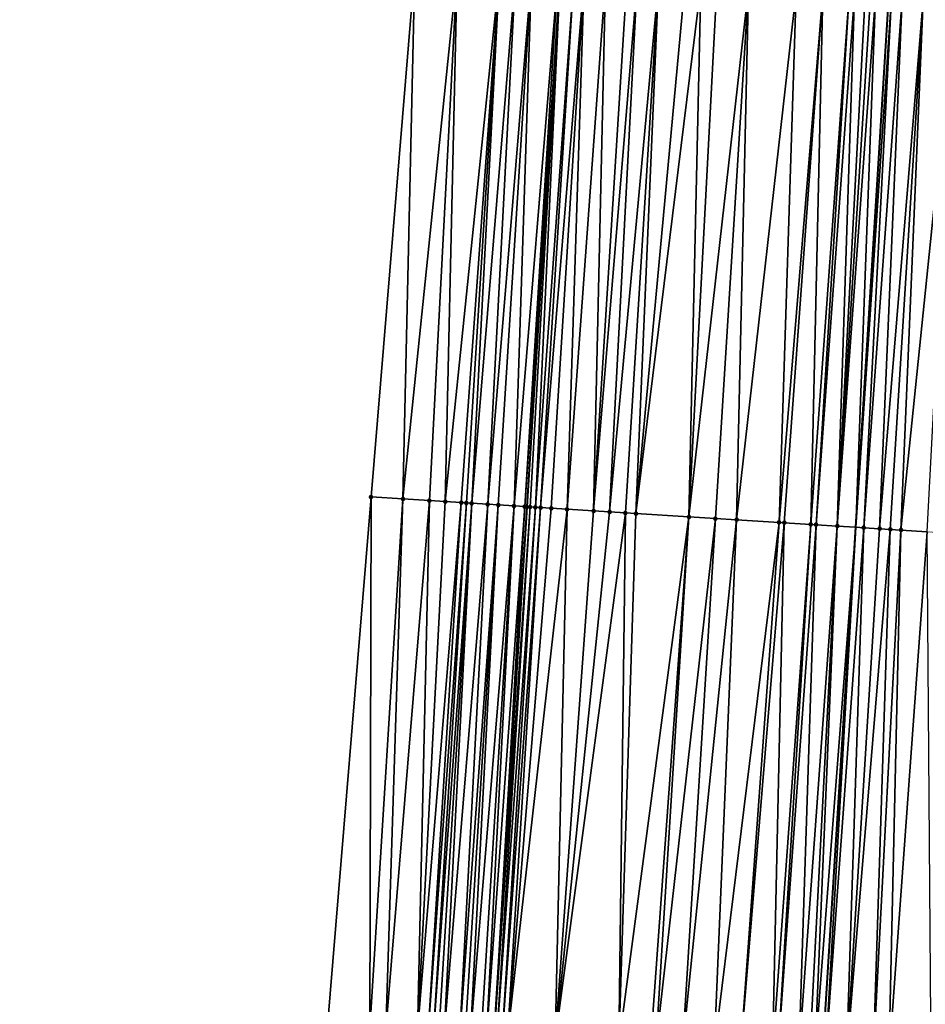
# Model space of a CAD drawing. Header units: feet. Extents: x 2004186 to 2014793, y 836912 to 864902.
# Tile 275 of 656: x 2010684 to 2010718, y 845384 to 845421. Entities that reach past the tile are written whole.
import ezdxf

# ---------------------------------------------------------------- set-up
doc = ezdxf.new("R2010")
doc.units = ezdxf.units.FT
doc.header["$LTSCALE"] = 100
doc.header["$MEASUREMENT"] = 0
for name, color, linetype, lineweight in [('EP_Travel Lane', 5, 'Continuous', 40), ('GPL_Skip Line', 2, 'Continuous', 40), ('Road Shots', 4, 'Continuous', 200), ('Road X-Section', 30, 'Continuous', 13)]:
    doc.layers.add(name, color=color, linetype=linetype, lineweight=lineweight)
doc.layers.add('I-77 SB_MM21-27-Surface-Border', color=7, linetype='Continuous')
doc.layers.add('I-77 SB_MM21-27-Surface-TIN', color=7, linetype='Continuous')

msp = doc.modelspace()

# ---------------------------------------------------------------- linework, layer by layer
at = {"layer": 'EP_Travel Lane'}
msp.add_polyline3d([(2010688.721868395, 845163.5837760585, 420.1983156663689), (2010689.938995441, 845183.5414340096, 420.4285566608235), (2010691.156067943, 845203.498197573, 420.6407721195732), (2010692.373227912, 845223.4563953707, 420.8531145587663), (2010693.590517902, 845243.4167251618, 421.0468504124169), (2010694.807854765, 845263.3778235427, 421.2321663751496), (2010696.025411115, 845283.33947389, 421.4553354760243), (2010697.255773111, 845303.2830267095, 421.6589744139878), (2010698.501887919, 845323.2432744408, 421.886820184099), (2010699.747918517, 845343.2021733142, 422.1327576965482), (2010700.994011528, 845363.1620719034, 422.3334524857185), (2010702.240117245, 845383.1221740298, 422.5148224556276), (2010703.486214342, 845403.0821380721, 422.7108676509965), (2010704.732303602, 845423.0419765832, 422.882726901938), (2010705.978141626, 845443.0012234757, 423.0616602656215), (2010707.213930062, 845462.898351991, 423.2089767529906), (2010708.433583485, 845482.8447857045, 423.331041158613), (2010709.603864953, 845502.7657125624, 423.4429845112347)], dxfattribs=at)
at = {"layer": 'GPL_Skip Line'}
msp.add_polyline3d([(2010700.874572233, 845162.8144267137, 420.4101064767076), (2010702.126642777, 845182.769965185, 420.6362082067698), (2010703.378671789, 845202.7248416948, 420.8486498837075), (2010704.630773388, 845222.6808751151, 421.0531259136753), (2010705.883025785, 845242.6393119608, 421.2546592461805), (2010707.135319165, 845262.5984019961, 421.4004640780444), (2010708.387606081, 845282.5580627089, 421.5839917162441), (2010709.636509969, 845302.509108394, 421.7978473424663), (2010710.882992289, 845322.4694673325, 421.9656822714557), (2010712.129395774, 845342.4285638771, 422.1851182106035), (2010713.375845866, 845362.388406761, 422.3873002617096), (2010714.622298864, 845382.3482961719, 422.5859300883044), (2010715.868755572, 845402.3082449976, 422.7810441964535), (2010717.115184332, 845422.267746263, 422.9829401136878), (2010718.361710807, 845442.2274427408, 423.1604743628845), (2010719.610120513, 845462.1555081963, 423.320929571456), (2010720.8504467, 845482.1082827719, 423.452665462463), (2010722.03700371, 845502.0505677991, 423.5822297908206)], dxfattribs=at)
at = {"layer": 'I-77 SB_MM21-27-Surface-Border', "color": 3, "linetype": 'ByBlock', "lineweight": -2}
msp.add_polyline3d([(2010684.364728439, 845163.8603183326, 420.0579026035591), (2010685.025423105, 845183.8534304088, 420.2544708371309), (2010687.083227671, 845203.7566149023, 420.4934217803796), (2010687.943531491, 845223.7372291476, 420.7196682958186), (2010688.20515276, 845243.7576328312, 420.9128586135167), (2010689.464856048, 845263.7161216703, 421.0998648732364), (2010690.125708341, 845283.7134168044, 421.2920582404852), (2010691.377490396, 845303.6509596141, 421.5138194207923), (2010692.224658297, 845323.6367865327, 421.7147467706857), (2010693.470940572, 845343.5959540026, 421.9366347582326), (2010694.717274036, 845363.5559412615, 422.1339652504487), (2010695.963619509, 845383.5161208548, 422.3126115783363), (2010697.609173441, 845403.4511477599, 422.5087081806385), (2010699.254701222, 845423.385755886, 422.7114667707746), (2010700.700325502, 845443.3321453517, 422.8873310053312), (2010702.715359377, 845463.1689671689, 423.0533790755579), (2010704.302425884, 845483.090605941, 423.1922684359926), (2010705.464752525, 845503.0045661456, 423.2964426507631)], dxfattribs=at)
at = {"layer": 'I-77 SB_MM21-27-Surface-TIN', "color": 128, "linetype": 'ByBlock', "lineweight": -2}
for points in [[(2010699.254701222, 845423.385755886, 422.7114667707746), (2010697.609173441, 845403.4511477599, 422.5087081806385), (2010698.80681675, 845403.3759769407, 422.547204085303)], [(2010700.851558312, 845423.2855176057, 422.7631634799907), (2010699.254701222, 845423.385755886, 422.7114667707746), (2010698.80681675, 845403.3759769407, 422.547204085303)], [(2010700.851558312, 845423.2855176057, 422.7631634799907), (2010698.80681675, 845403.3759769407, 422.547204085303), (2010699.804855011, 845403.313369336, 422.5758238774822)], [(2010700.851558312, 845423.2855176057, 422.7631634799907), (2010699.804855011, 845403.313369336, 422.5758238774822), (2010700.403678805, 845403.2758181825, 422.5916603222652)], [(2010702.448419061, 845423.1853379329, 422.8090992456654), (2010700.851558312, 845423.2855176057, 422.7631634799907), (2010700.403678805, 845403.2758181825, 422.5916603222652)], [(2010702.448419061, 845423.1853379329, 422.8090992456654), (2010700.403678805, 845403.2758181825, 422.5916603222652), (2010701.002504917, 845403.2383041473, 422.6038002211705)], [(2010702.448419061, 845423.1853379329, 422.8090992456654), (2010701.002504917, 845403.2383041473, 422.6038002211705), (2010701.202112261, 845403.2257776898, 422.6100158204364)], [(2010702.448419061, 845423.1853379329, 422.8090992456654), (2010701.202112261, 845403.2257776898, 422.6100158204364), (2010701.401718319, 845403.2132306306, 422.618283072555)], [(2010703.047238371, 845423.1477149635, 422.8317897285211), (2010702.448419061, 845423.1853379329, 422.8090992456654), (2010701.401718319, 845403.2132306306, 422.618283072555)], [(2010703.047238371, 845423.1477149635, 422.8317897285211), (2010701.401718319, 845403.2132306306, 422.618283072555), (2010702.000530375, 845403.1754914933, 422.6528405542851)], [(2010703.646056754, 845423.1100771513, 422.8559391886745), (2010703.047238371, 845423.1477149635, 422.8317897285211), (2010702.000530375, 845403.1754914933, 422.6528405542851)], [(2010703.646056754, 845423.1100771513, 422.8559391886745), (2010702.000530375, 845403.1754914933, 422.6528405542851), (2010702.399741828, 845403.1503867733, 422.670430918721)], [(2010703.646056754, 845423.1100771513, 422.8559391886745), (2010702.399741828, 845403.1503867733, 422.670430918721), (2010702.998564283, 845403.1128141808, 422.6884024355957)], [(2010704.644097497, 845423.0475092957, 422.8802807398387), (2010703.646056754, 845423.1100771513, 422.8559391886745), (2010702.998564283, 845403.1128141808, 422.6884024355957)], [(2010704.644097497, 845423.0475092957, 422.8802807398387), (2010702.998564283, 845403.1128141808, 422.6884024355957), (2010703.397775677, 845403.087708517, 422.7060867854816)], [(2010704.644097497, 845423.0475092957, 422.8802807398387), (2010703.397775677, 845403.087708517, 422.7060867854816), (2010704.732303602, 845423.0419765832, 422.882726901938)], [(2010703.397775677, 845403.087708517, 422.7060867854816), (2010703.486214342, 845403.0821380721, 422.7108676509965), (2010704.732303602, 845423.0419765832, 422.882726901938)], [(2010703.597380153, 845403.075136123, 422.716877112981), (2010704.732303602, 845423.0419765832, 422.882726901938), (2010703.486214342, 845403.0821380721, 422.7108676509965)], [(2010703.796985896, 845403.062584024, 422.7256462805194), (2010704.732303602, 845423.0419765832, 422.882726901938), (2010703.597380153, 845403.075136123, 422.716877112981)], [(2010705.242920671, 845423.009948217, 422.8968875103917), (2010704.732303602, 845423.0419765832, 422.882726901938), (2010703.796985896, 845403.062584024, 422.7256462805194)], [(2010705.242920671, 845423.009948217, 422.8968875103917), (2010703.796985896, 845403.062584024, 422.7256462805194), (2010703.996596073, 845403.0501029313, 422.7273440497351)], [(2010705.642139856, 845422.9849673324, 422.9020771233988), (2010705.242920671, 845423.009948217, 422.8968875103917), (2010703.996596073, 845403.0501029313, 422.7273440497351)], [(2010705.642139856, 845422.9849673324, 422.9020771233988), (2010703.996596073, 845403.0501029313, 422.7273440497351), (2010704.395818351, 845403.0251715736, 422.7276694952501)], [(2010705.642139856, 845422.9849673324, 422.9020771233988), (2010704.395818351, 845403.0251715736, 422.7276694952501), (2010704.994648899, 845402.9877285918, 422.7327332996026)], [(2010706.440578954, 845422.9350171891, 422.9113135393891), (2010705.642139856, 845422.9849673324, 422.9020771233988), (2010704.994648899, 845402.9877285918, 422.7327332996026)], [(2010706.440578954, 845422.9350171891, 422.9113135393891), (2010704.994648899, 845402.9877285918, 422.7327332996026), (2010705.992702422, 845402.9253654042, 422.7370119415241)], [(2010707.239022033, 845422.8851308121, 422.9142819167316), (2010706.440578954, 845422.9350171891, 422.9113135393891), (2010705.992702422, 845402.9253654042, 422.7370119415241)], [(2010707.638242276, 845422.8601668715, 422.9178060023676), (2010707.239022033, 845422.8851308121, 422.9142819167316), (2010705.992702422, 845402.9253654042, 422.7370119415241)], [(2010707.638242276, 845422.8601668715, 422.9178060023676), (2010705.992702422, 845402.9253654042, 422.7370119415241), (2010706.591537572, 845402.8879961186, 422.7347364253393)], [(2010708.436687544, 845422.8103155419, 422.917329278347), (2010707.638242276, 845422.8601668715, 422.9178060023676), (2010706.591537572, 845402.8879961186, 422.7347364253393)], [(2010708.436687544, 845422.8103155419, 422.917329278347), (2010706.591537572, 845402.8879961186, 422.7347364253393), (2010707.19037099, 845402.8505990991, 422.7352229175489)], [(2010708.436687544, 845422.8103155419, 422.917329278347), (2010707.19037099, 845402.8505990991, 422.7352229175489), (2010707.589594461, 845402.8256868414, 422.7336462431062)], [(2010709.434741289, 845422.7479559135, 422.9212026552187), (2010708.436687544, 845422.8103155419, 422.917329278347), (2010707.589594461, 845402.8256868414, 422.7336462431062)], [(2010710.033573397, 845422.7105379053, 422.9237459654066), (2010709.434741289, 845422.7479559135, 422.9212026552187), (2010707.589594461, 845402.8256868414, 422.7336462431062)], [(2010710.033573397, 845422.7105379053, 422.9237459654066), (2010707.589594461, 845402.8256868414, 422.7336462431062), (2010709.585703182, 845402.7009872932, 422.7395318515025)], [(2010710.632406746, 845422.6731397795, 422.9243349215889), (2010710.033573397, 845422.7105379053, 422.9237459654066), (2010709.585703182, 845402.7009872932, 422.7395318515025)], [(2010711.830067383, 845422.5982464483, 422.9350554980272), (2010710.632406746, 845422.6731397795, 422.9243349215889), (2010709.585703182, 845402.7009872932, 422.7395318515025)], [(2010711.830067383, 845422.5982464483, 422.9350554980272), (2010709.585703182, 845402.7009872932, 422.7395318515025), (2010710.583759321, 845402.6386659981, 422.7396384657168)], [(2010711.830067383, 845422.5982464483, 422.9350554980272), (2010710.583759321, 845402.6386659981, 422.7396384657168), (2010711.382200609, 845402.5887509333, 422.7455027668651)], [(2010713.626559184, 845422.4859200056, 422.9498039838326), (2010711.830067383, 845422.5982464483, 422.9350554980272), (2010711.382200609, 845402.5887509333, 422.7455027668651)], [(2010713.626559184, 845422.4859200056, 422.9498039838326), (2010711.382200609, 845402.5887509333, 422.7455027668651), (2010712.9790851, 845402.488951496, 422.7541747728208)], [(2010714.624610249, 845422.4235174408, 422.957897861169), (2010713.626559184, 845422.4859200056, 422.9498039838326), (2010712.9790851, 845402.488951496, 422.7541747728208)], [(2010714.624610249, 845422.4235174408, 422.957897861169), (2010712.9790851, 845402.488951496, 422.7541747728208), (2010713.178696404, 845402.4764884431, 422.754075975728)], [(2010714.624610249, 845422.4235174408, 422.957897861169), (2010713.178696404, 845402.4764884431, 422.754075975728), (2010714.176745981, 845402.4140620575, 422.764648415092)], [(2010715.622656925, 845422.3610446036, 422.9728993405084), (2010714.624610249, 845422.4235174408, 422.957897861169), (2010714.176745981, 845402.4140620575, 422.764648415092)], [(2010715.622656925, 845422.3610446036, 422.9728993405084), (2010714.176745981, 845402.4140620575, 422.764648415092), (2010714.376354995, 845402.4015623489, 422.7682001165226)], [(2010715.822268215, 845422.3485813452, 422.9728220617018), (2010715.622656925, 845422.3610446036, 422.9728993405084), (2010714.376354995, 845402.4015623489, 422.7682001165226)], [(2010715.822268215, 845422.3485813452, 422.9728220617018), (2010714.376354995, 845402.4015623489, 422.7682001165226), (2010715.174797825, 845402.351671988, 422.7716041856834)], [(2010716.221493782, 845422.3237026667, 422.9679650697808), (2010715.822268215, 845422.3485813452, 422.9728220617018), (2010715.174797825, 845402.351671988, 422.7716041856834)], [(2010716.421105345, 845422.3112437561, 422.9674603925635), (2010716.221493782, 845422.3237026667, 422.9679650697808), (2010715.174797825, 845402.351671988, 422.7716041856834)], [(2010716.620714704, 845422.2987495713, 422.9704230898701), (2010716.421105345, 845422.3112437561, 422.9674603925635), (2010715.174797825, 845402.351671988, 422.7716041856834)], [(2010716.620714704, 845422.2987495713, 422.9704230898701), (2010715.174797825, 845402.351671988, 422.7716041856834), (2010715.868755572, 845402.3082449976, 422.7810441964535)], [(2010716.620714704, 845422.2987495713, 422.9704230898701), (2010715.868755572, 845402.3082449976, 422.7810441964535), (2010717.115184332, 845422.267746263, 422.9829401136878)], [(2010717.219538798, 845422.2612032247, 422.9855817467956), (2010717.115184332, 845422.267746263, 422.9829401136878), (2010715.868755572, 845402.3082449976, 422.7810441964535)], [(2010717.219538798, 845422.2612032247, 422.9855817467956), (2010715.868755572, 845402.3082449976, 422.7810441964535), (2010716.172845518, 845402.2892154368, 422.785180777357)], [(2010717.618758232, 845422.2362263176, 422.9903803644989), (2010717.219538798, 845422.2612032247, 422.9855817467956), (2010716.172845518, 845402.2892154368, 422.785180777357)], [(2010717.618758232, 845422.2362263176, 422.9903803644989), (2010716.172845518, 845402.2892154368, 422.785180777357), (2010716.771676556, 845402.2517802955, 422.7894637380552)], [(2010718.417202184, 845422.1863539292, 422.9919736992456), (2010717.618758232, 845422.2362263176, 422.9903803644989), (2010716.771676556, 845402.2517802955, 422.7894637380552)], [(2010718.417202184, 845422.1863539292, 422.9919736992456), (2010716.771676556, 845402.2517802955, 422.7894637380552), (2010717.170901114, 845402.2268854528, 422.7861527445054)], [(2010718.417202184, 845422.1863539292, 422.9919736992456), (2010717.170901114, 845402.2268854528, 422.7861527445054), (2010717.570127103, 845402.2020135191, 422.7805602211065)], [(2010719.614874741, 845422.1116515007, 422.9839290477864), (2010718.417202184, 845422.1863539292, 422.9919736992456), (2010717.570127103, 845402.2020135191, 422.7805602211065)], [(2010719.614874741, 845422.1116515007, 422.9839290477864), (2010717.570127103, 845402.2020135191, 422.7805602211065), (2010718.568186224, 845402.1397399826, 422.77591064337)], [(2010697.609173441, 845403.4511477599, 422.5087081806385), (2010695.963619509, 845383.5161208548, 422.3126115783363), (2010697.560476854, 845383.4158866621, 422.3647363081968)], [(2010698.80681675, 845403.3759769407, 422.547204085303), (2010697.609173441, 845403.4511477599, 422.5087081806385), (2010697.560476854, 845383.4158866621, 422.3647363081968)], [(2010698.80681675, 845403.3759769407, 422.547204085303), (2010697.560476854, 845383.4158866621, 422.3647363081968), (2010698.159299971, 845383.3783246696, 422.3817030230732)], [(2010699.804855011, 845403.313369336, 422.5758238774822), (2010698.80681675, 845403.3759769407, 422.547204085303), (2010698.159299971, 845383.3783246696, 422.3817030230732)], [(2010699.804855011, 845403.313369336, 422.5758238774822), (2010698.159299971, 845383.3783246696, 422.3817030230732), (2010699.356946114, 845383.3031992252, 422.415782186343)], [(2010700.403678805, 845403.2758181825, 422.5916603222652), (2010699.804855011, 845403.313369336, 422.5758238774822), (2010699.356946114, 845383.3031992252, 422.415782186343)], [(2010701.002504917, 845403.2383041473, 422.6038002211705), (2010700.403678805, 845403.2758181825, 422.5916603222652), (2010699.356946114, 845383.3031992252, 422.415782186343)], [(2010701.002504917, 845403.2383041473, 422.6038002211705), (2010699.356946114, 845383.3031992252, 422.415782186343), (2010699.756167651, 845383.2782559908, 422.4172949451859)], [(2010701.202112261, 845403.2257776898, 422.6100158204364), (2010701.002504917, 845403.2383041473, 422.6038002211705), (2010699.756167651, 845383.2782559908, 422.4172949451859)], [(2010701.202112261, 845403.2257776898, 422.6100158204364), (2010699.756167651, 845383.2782559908, 422.4172949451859), (2010699.955777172, 845383.2657643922, 422.4200472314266)], [(2010701.401718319, 845403.2132306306, 422.618283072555), (2010701.202112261, 845403.2257776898, 422.6100158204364), (2010699.955777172, 845383.2657643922, 422.4200472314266)], [(2010701.401718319, 845403.2132306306, 422.618283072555), (2010699.955777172, 845383.2657643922, 422.4200472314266), (2010700.155384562, 845383.253238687, 422.4262063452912)], [(2010701.401718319, 845403.2132306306, 422.618283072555), (2010700.155384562, 845383.253238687, 422.4262063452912), (2010700.354989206, 845383.2406689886, 422.4367598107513)], [(2010702.000530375, 845403.1754914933, 422.6528405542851), (2010701.401718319, 845403.2132306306, 422.618283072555), (2010700.354989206, 845383.2406689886, 422.4367598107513)], [(2010702.000530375, 845403.1754914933, 422.6528405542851), (2010700.354989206, 845383.2406689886, 422.4367598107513), (2010700.953797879, 845383.2028756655, 422.4768335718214)], [(2010702.399741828, 845403.1503867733, 422.670430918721), (2010702.000530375, 845403.1754914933, 422.6528405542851), (2010700.953797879, 845383.2028756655, 422.4768335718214)], [(2010702.399741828, 845403.1503867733, 422.670430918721), (2010700.953797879, 845383.2028756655, 422.4768335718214), (2010701.153402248, 845383.1903015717, 422.487826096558)], [(2010702.399741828, 845403.1503867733, 422.670430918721), (2010701.153402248, 845383.1903015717, 422.487826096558), (2010701.353011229, 845383.1778013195, 422.4914427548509)], [(2010702.998564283, 845403.1128141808, 422.6884024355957), (2010702.399741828, 845403.1503867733, 422.670430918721), (2010701.353011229, 845383.1778013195, 422.4914427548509)], [(2010702.998564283, 845403.1128141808, 422.6884024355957), (2010701.353011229, 845383.1778013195, 422.4914427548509), (2010701.752232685, 845383.1528567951, 422.4930843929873)], [(2010702.998564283, 845403.1128141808, 422.6884024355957), (2010701.752232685, 845383.1528567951, 422.4930843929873), (2010701.951840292, 845383.1403345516, 422.4988977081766)], [(2010703.397775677, 845403.087708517, 422.7060867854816), (2010702.998564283, 845403.1128141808, 422.6884024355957), (2010701.951840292, 845383.1403345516, 422.4988977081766)], [(2010703.397775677, 845403.087708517, 422.7060867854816), (2010701.951840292, 845383.1403345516, 422.4988977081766), (2010702.240117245, 845383.1221740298, 422.5148224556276)], [(2010703.397775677, 845403.087708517, 422.7060867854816), (2010702.240117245, 845383.1221740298, 422.5148224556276), (2010703.486214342, 845403.0821380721, 422.7108676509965)], [(2010703.597380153, 845403.075136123, 422.716877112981), (2010703.486214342, 845403.0821380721, 422.7108676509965), (2010702.240117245, 845383.1221740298, 422.5148224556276)], [(2010703.597380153, 845403.075136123, 422.716877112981), (2010702.240117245, 845383.1221740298, 422.5148224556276), (2010702.351048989, 845383.1151856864, 422.5209504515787)], [(2010703.796985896, 845403.062584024, 422.7256462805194), (2010703.597380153, 845403.075136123, 422.716877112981), (2010702.351048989, 845383.1151856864, 422.5209504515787)], [(2010703.796985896, 845403.062584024, 422.7256462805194), (2010702.351048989, 845383.1151856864, 422.5209504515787), (2010702.550654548, 845383.1026306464, 422.530039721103)], [(2010703.996596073, 845403.0501029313, 422.7273440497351), (2010703.796985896, 845403.062584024, 422.7256462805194), (2010702.550654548, 845383.1026306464, 422.530039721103)], [(2010703.996596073, 845403.0501029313, 422.7273440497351), (2010702.550654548, 845383.1026306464, 422.530039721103), (2010702.750263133, 845383.090124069, 422.5342881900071)], [(2010704.395818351, 845403.0251715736, 422.7276694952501), (2010703.996596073, 845403.0501029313, 422.7273440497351), (2010702.750263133, 845383.090124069, 422.5342881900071)], [(2010704.994648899, 845402.9877285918, 422.7327332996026), (2010704.395818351, 845403.0251715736, 422.7276694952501), (2010702.750263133, 845383.090124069, 422.5342881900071)], [(2010704.994648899, 845402.9877285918, 422.7327332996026), (2010702.750263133, 845383.090124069, 422.5342881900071), (2010704.546756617, 845382.9778245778, 422.5465831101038)], [(2010705.992702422, 845402.9253654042, 422.7370119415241), (2010704.994648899, 845402.9877285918, 422.7327332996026), (2010704.546756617, 845382.9778245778, 422.5465831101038)], [(2010706.591537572, 845402.8879961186, 422.7347364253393), (2010705.992702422, 845402.9253654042, 422.7370119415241), (2010704.546756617, 845382.9778245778, 422.5465831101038)], [(2010707.19037099, 845402.8505990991, 422.7352229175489), (2010706.591537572, 845402.8879961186, 422.7347364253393), (2010704.546756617, 845382.9778245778, 422.5465831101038)], [(2010707.19037099, 845402.8505990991, 422.7352229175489), (2010704.546756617, 845382.9778245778, 422.5465831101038), (2010706.942088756, 845382.8282119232, 422.5509897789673)], [(2010707.589594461, 845402.8256868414, 422.7336462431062), (2010707.19037099, 845402.8505990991, 422.7352229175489), (2010706.942088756, 845382.8282119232, 422.5509897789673)], [(2010709.585703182, 845402.7009872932, 422.7395318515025), (2010707.589594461, 845402.8256868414, 422.7336462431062), (2010706.942088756, 845382.8282119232, 422.5509897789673)], [(2010709.585703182, 845402.7009872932, 422.7395318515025), (2010706.942088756, 845382.8282119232, 422.5509897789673), (2010708.139756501, 845382.7534324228, 422.5505134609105)], [(2010709.585703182, 845402.7009872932, 422.7395318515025), (2010708.139756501, 845382.7534324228, 422.5505134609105), (2010708.339366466, 845382.7409479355, 422.552555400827)], [(2010710.583759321, 845402.6386659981, 422.7396384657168), (2010709.585703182, 845402.7009872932, 422.7395318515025), (2010708.339366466, 845382.7409479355, 422.552555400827)], [(2010710.583759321, 845402.6386659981, 422.7396384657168), (2010708.339366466, 845382.7409479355, 422.552555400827), (2010709.337421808, 845382.6786138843, 422.5539365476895)], [(2010711.382200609, 845402.5887509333, 422.7455027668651), (2010710.583759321, 845402.6386659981, 422.7396384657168), (2010709.337421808, 845382.6786138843, 422.5539365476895)], [(2010711.382200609, 845402.5887509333, 422.7455027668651), (2010709.337421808, 845382.6786138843, 422.5539365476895), (2010710.535085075, 845382.6037626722, 422.5606233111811)], [(2010712.9790851, 845402.488951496, 422.7541747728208), (2010711.382200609, 845402.5887509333, 422.7455027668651), (2010710.535085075, 845382.6037626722, 422.5606233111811)], [(2010712.9790851, 845402.488951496, 422.7541747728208), (2010710.535085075, 845382.6037626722, 422.5606233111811), (2010711.53313796, 845382.5413892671, 422.565935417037)], [(2010713.178696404, 845402.4764884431, 422.754075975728), (2010712.9790851, 845402.488951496, 422.7541747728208), (2010711.53313796, 845382.5413892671, 422.565935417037)], [(2010713.178696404, 845402.4764884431, 422.754075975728), (2010711.53313796, 845382.5413892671, 422.565935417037), (2010712.730799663, 845382.4665130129, 422.5751236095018)], [(2010714.176745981, 845402.4140620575, 422.764648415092), (2010713.178696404, 845402.4764884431, 422.754075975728), (2010712.730799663, 845382.4665130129, 422.5751236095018)], [(2010714.176745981, 845402.4140620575, 422.764648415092), (2010712.730799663, 845382.4665130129, 422.5751236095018), (2010712.93041102, 845382.454050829, 422.5749376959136)], [(2010714.376354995, 845402.4015623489, 422.7682001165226), (2010714.176745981, 845402.4140620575, 422.764648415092), (2010712.93041102, 845382.454050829, 422.5749376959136)], [(2010714.376354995, 845402.4015623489, 422.7682001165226), (2010712.93041102, 845382.454050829, 422.5749376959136), (2010713.728851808, 845382.4041277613, 422.5816190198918)], [(2010715.174797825, 845402.351671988, 422.7716041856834), (2010714.376354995, 845402.4015623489, 422.7682001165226), (2010713.728851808, 845382.4041277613, 422.5816190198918)], [(2010715.174797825, 845402.351671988, 422.7716041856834), (2010713.728851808, 845382.4041277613, 422.5816190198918), (2010714.12807558, 845382.3792203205, 422.5795564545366)], [(2010715.174797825, 845402.351671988, 422.7716041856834), (2010714.12807558, 845382.3792203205, 422.5795564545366), (2010714.327685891, 845382.3667413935, 422.5810429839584)], [(2010715.174797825, 845402.351671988, 422.7716041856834), (2010714.327685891, 845382.3667413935, 422.5810429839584), (2010715.868755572, 845402.3082449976, 422.7810441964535)], [(2010714.327685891, 845382.3667413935, 422.5810429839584), (2010714.622298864, 845382.3482961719, 422.5859300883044), (2010715.868755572, 845402.3082449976, 422.7810441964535)], [(2010714.726904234, 845382.341747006, 422.5876653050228), (2010715.868755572, 845402.3082449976, 422.7810441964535), (2010714.622298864, 845382.3482961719, 422.5859300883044)], [(2010716.172845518, 845402.2892154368, 422.785180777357), (2010715.868755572, 845402.3082449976, 422.7810441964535), (2010714.726904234, 845382.341747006, 422.5876653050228)], [(2010716.172845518, 845402.2892154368, 422.785180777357), (2010714.726904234, 845382.341747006, 422.5876653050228), (2010715.525346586, 845382.2918489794, 422.5918453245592)], [(2010716.771676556, 845402.2517802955, 422.7894637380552), (2010716.172845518, 845402.2892154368, 422.785180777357), (2010715.525346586, 845382.2918489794, 422.5918453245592)], [(2010717.170901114, 845402.2268854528, 422.7861527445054), (2010716.771676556, 845402.2517802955, 422.7894637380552), (2010715.525346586, 845382.2918489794, 422.5918453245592)], [(2010717.170901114, 845402.2268854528, 422.7861527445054), (2010715.525346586, 845382.2918489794, 422.5918453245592), (2010716.523407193, 845382.2295992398, 422.5848047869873)], [(2010717.570127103, 845402.2020135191, 422.7805602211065), (2010717.170901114, 845402.2268854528, 422.7861527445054), (2010716.523407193, 845382.2295992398, 422.5848047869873)], [(2010717.570127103, 845402.2020135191, 422.7805602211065), (2010716.523407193, 845382.2295992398, 422.5848047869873), (2010717.122242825, 845382.1922376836, 422.5817503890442)], [(2010718.568186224, 845402.1397399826, 422.77591064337), (2010717.570127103, 845402.2020135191, 422.7805602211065), (2010717.122242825, 845382.1922376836, 422.5817503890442)], [(2010718.568186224, 845402.1397399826, 422.77591064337), (2010717.122242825, 845382.1922376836, 422.5817503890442), (2010718.719136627, 845382.0925873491, 422.5755549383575)]]:
    msp.add_3dface(points, dxfattribs=at)
at = {"layer": 'Road Shots', "lineweight": 100}
for p in [(2010697.609173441, 845403.4511477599, 422.5087081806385), (2010698.80681675, 845403.3759769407, 422.547204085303), (2010699.804855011, 845403.313369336, 422.5758238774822), (2010700.403678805, 845403.2758181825, 422.5916603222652), (2010701.002504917, 845403.2383041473, 422.6038002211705), (2010701.202112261, 845403.2257776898, 422.6100158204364), (2010701.401718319, 845403.2132306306, 422.618283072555), (2010702.000530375, 845403.1754914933, 422.6528405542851), (2010702.399741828, 845403.1503867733, 422.670430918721), (2010702.998564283, 845403.1128141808, 422.6884024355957), (2010703.397775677, 845403.087708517, 422.7060867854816), (2010703.597380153, 845403.075136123, 422.716877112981), (2010703.796985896, 845403.062584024, 422.7256462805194), (2010703.996596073, 845403.0501029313, 422.7273440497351), (2010704.395818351, 845403.0251715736, 422.7276694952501), (2010704.994648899, 845402.9877285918, 422.7327332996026), (2010705.992702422, 845402.9253654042, 422.7370119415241), (2010706.591537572, 845402.8879961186, 422.7347364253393), (2010707.19037099, 845402.8505990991, 422.7352229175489), (2010707.589594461, 845402.8256868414, 422.7336462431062), (2010709.585703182, 845402.7009872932, 422.7395318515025), (2010710.583759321, 845402.6386659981, 422.7396384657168), (2010711.382200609, 845402.5887509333, 422.7455027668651), (2010712.9790851, 845402.488951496, 422.7541747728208), (2010713.178696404, 845402.4764884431, 422.754075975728), (2010714.176745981, 845402.4140620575, 422.764648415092), (2010714.376354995, 845402.4015623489, 422.7682001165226), (2010715.174797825, 845402.351671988, 422.7716041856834), (2010716.172845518, 845402.2892154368, 422.785180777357), (2010716.771676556, 845402.2517802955, 422.7894637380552), (2010717.170901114, 845402.2268854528, 422.7861527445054), (2010717.570127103, 845402.2020135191, 422.7805602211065)]:
    msp.add_point(p, dxfattribs=at)
at = {"layer": 'Road X-Section', "extrusion": (0.06231698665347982, 0.9980043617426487, 0.01019250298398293), "elevation": 969041.2536108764, "flags": 128}
msp.add_lwpolyline([(-1954103.8942442, -9454.735527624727), (-1954105.494244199, -9454.683828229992), (-1954107.094244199, -9454.63789007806), (-1954107.694244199, -9454.615198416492), (-1954108.294244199, -9454.591047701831), (-1954109.294244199, -9454.566704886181), (-1954109.894244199, -9454.550097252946), (-1954110.294244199, -9454.544907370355), (-1954111.094244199, -9454.535670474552), (-1954111.894244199, -9454.532701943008), (-1954112.294244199, -9454.529177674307), (-1954113.0942442, -9454.529654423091), (-1954114.094244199, -9454.525780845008), (-1954114.694244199, -9454.523237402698), (-1954115.294244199, -9454.522648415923), (-1954116.494244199, -9454.511927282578), (-1954118.294244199, -9454.497178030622), (-1954119.294244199, -9454.489083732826), (-1954120.294244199, -9454.474081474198), (-1954120.494244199, -9454.47415875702), (-1954120.894244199, -9454.479016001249), (-1954121.094244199, -9454.479520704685), (-1954121.2942442, -9454.476557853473), (-1954121.894244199, -9454.461398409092), (-1954122.294244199, -9454.45659954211), (-1954123.094244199, -9454.455006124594), (-1954124.294244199, -9454.463051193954), (-1954125.094244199, -9454.464169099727), (-1954125.694244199, -9454.473730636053), (-1954126.094244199, -9454.475332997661), (-1954126.694244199, -9454.471253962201), (-1954127.494244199, -9454.462634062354), (-1954127.694244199, -9454.462879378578), (-1954128.694244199, -9454.478563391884), (-1954129.094244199, -9454.477950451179), (-1954129.694244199, -9454.474059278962), (-1954130.494244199, -9454.477642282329), (-1954131.294244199, -9454.473788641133), (-1954131.8942442, -9454.469065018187), (-1954132.894244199, -9454.468729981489), (-1954133.294244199, -9454.461926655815), (-1954133.694244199, -9454.46021188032), (-1954134.0942442, -9454.460682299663), (-1954134.694244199, -9454.467526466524), (-1954135.494244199, -9454.467260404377), (-1954136.4942442, -9454.463576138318), (-1954137.294244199, -9454.457627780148), (-1954138.094244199, -9454.450492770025), (-1954138.494244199, -9454.446495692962), (-1954139.094244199, -9454.449133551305), (-1954139.494244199, -9454.446987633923), (-1954139.894244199, -9454.445096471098), (-1954140.894244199, -9454.44579063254), (-1954141.894244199, -9454.449965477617), (-1954142.294244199, -9454.449507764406), (-1954142.694244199, -9454.450695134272), (-1954143.694244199, -9454.446866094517), (-1954144.294244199, -9454.447487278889), (-1954144.894244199, -9454.450815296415), (-1954145.294244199, -9454.45903415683), (-1954145.494244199, -9454.457564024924), (-1954145.894244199, -9454.445891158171), (-1954146.094244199, -9454.444469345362), (-1954146.694244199, -9454.451641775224), (-1954147.494244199, -9454.454537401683), (-1954148.294244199, -9454.46041042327), (-1954148.894244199, -9454.470021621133), (-1954149.494244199, -9454.47408226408), (-1954151.294244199, -9454.484642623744), (-1954152.094244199, -9454.490681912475)], dxfattribs=at)
at = {"layer": 'Road X-Section', "extrusion": (0.06231707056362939, 0.9980056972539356, 0.01006036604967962), "elevation": 969022.4961088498, "flags": 128}
msp.add_lwpolyline([(-1954103.493742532, -9326.68430635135), (-1954104.693742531, -9326.645808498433), (-1954105.693742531, -9326.617187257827), (-1954106.293742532, -9326.60135001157), (-1954106.893742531, -9326.58920949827), (-1954107.093742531, -9326.582993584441), (-1954107.293742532, -9326.574725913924), (-1954107.893742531, -9326.54016668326), (-1954108.293742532, -9326.522575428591), (-1954108.893742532, -9326.504603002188), (-1954109.293742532, -9326.486917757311), (-1954109.493742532, -9326.476126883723), (-1954109.693742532, -9326.467357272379), (-1954109.893742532, -9326.46565941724), (-1954110.293742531, -9326.465333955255), (-1954110.893742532, -9326.460269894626), (-1954111.893742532, -9326.455991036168), (-1954112.493742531, -9326.45826666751), (-1954113.093742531, -9326.457780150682), (-1954113.493742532, -9326.459356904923), (-1954115.493742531, -9326.45347099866), (-1954116.493742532, -9326.45336437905), (-1954117.293742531, -9326.44749978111), (-1954118.893742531, -9326.43882733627), (-1954119.093742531, -9326.438926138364), (-1954120.093742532, -9326.428353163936), (-1954120.293742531, -9326.424801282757), (-1954121.093742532, -9326.421397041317), (-1954122.093742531, -9326.407819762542), (-1954122.693742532, -9326.403536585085), (-1954123.093742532, -9326.406847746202), (-1954123.493742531, -9326.412440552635), (-1954124.493742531, -9326.417090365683), (-1954125.693742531, -9326.424330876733), (-1954126.293742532, -9326.427102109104), (-1954127.093742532, -9326.425568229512), (-1954128.493742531, -9326.43074555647), (-1954129.493742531, -9326.435003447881), (-1954132.093742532, -9326.43570693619), (-1954132.693742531, -9326.434090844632), (-1954133.093742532, -9326.435776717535), (-1954133.693742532, -9326.43133756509), (-1954134.293742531, -9326.430091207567), (-1954134.493742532, -9326.425542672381), (-1954134.893742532, -9326.421764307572), (-1954135.293742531, -9326.422989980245), (-1954135.693742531, -9326.429122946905), (-1954136.093742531, -9326.429812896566), (-1954137.293742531, -9326.423841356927), (-1954138.293742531, -9326.41017722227), (-1954139.093742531, -9326.404832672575), (-1954139.893742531, -9326.405239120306), (-1954140.293742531, -9326.40595658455), (-1954140.893742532, -9326.40983413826), (-1954142.093742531, -9326.411150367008), (-1954142.893742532, -9326.40675866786), (-1954144.293742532, -9326.40713209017), (-1954144.893742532, -9326.410734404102), (-1954145.093742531, -9326.41951417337), (-1954145.293742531, -9326.430965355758), (-1954145.493742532, -9326.429218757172), (-1954145.693742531, -9326.419507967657), (-1954145.893742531, -9326.415430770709), (-1954146.093742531, -9326.41535879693), (-1954146.693742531, -9326.430838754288), (-1954146.893742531, -9326.433143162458), (-1954147.493742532, -9326.4294150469), (-1954148.093742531, -9326.432072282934), (-1954148.693742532, -9326.441832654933), (-1954149.293742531, -9326.447597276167), (-1954149.693742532, -9326.45536716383), (-1954150.493742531, -9326.461362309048), (-1954151.893742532, -9326.477272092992), (-1954152.293742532, -9326.481604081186)], dxfattribs=at)

doc.saveas('drawing.dxf')
